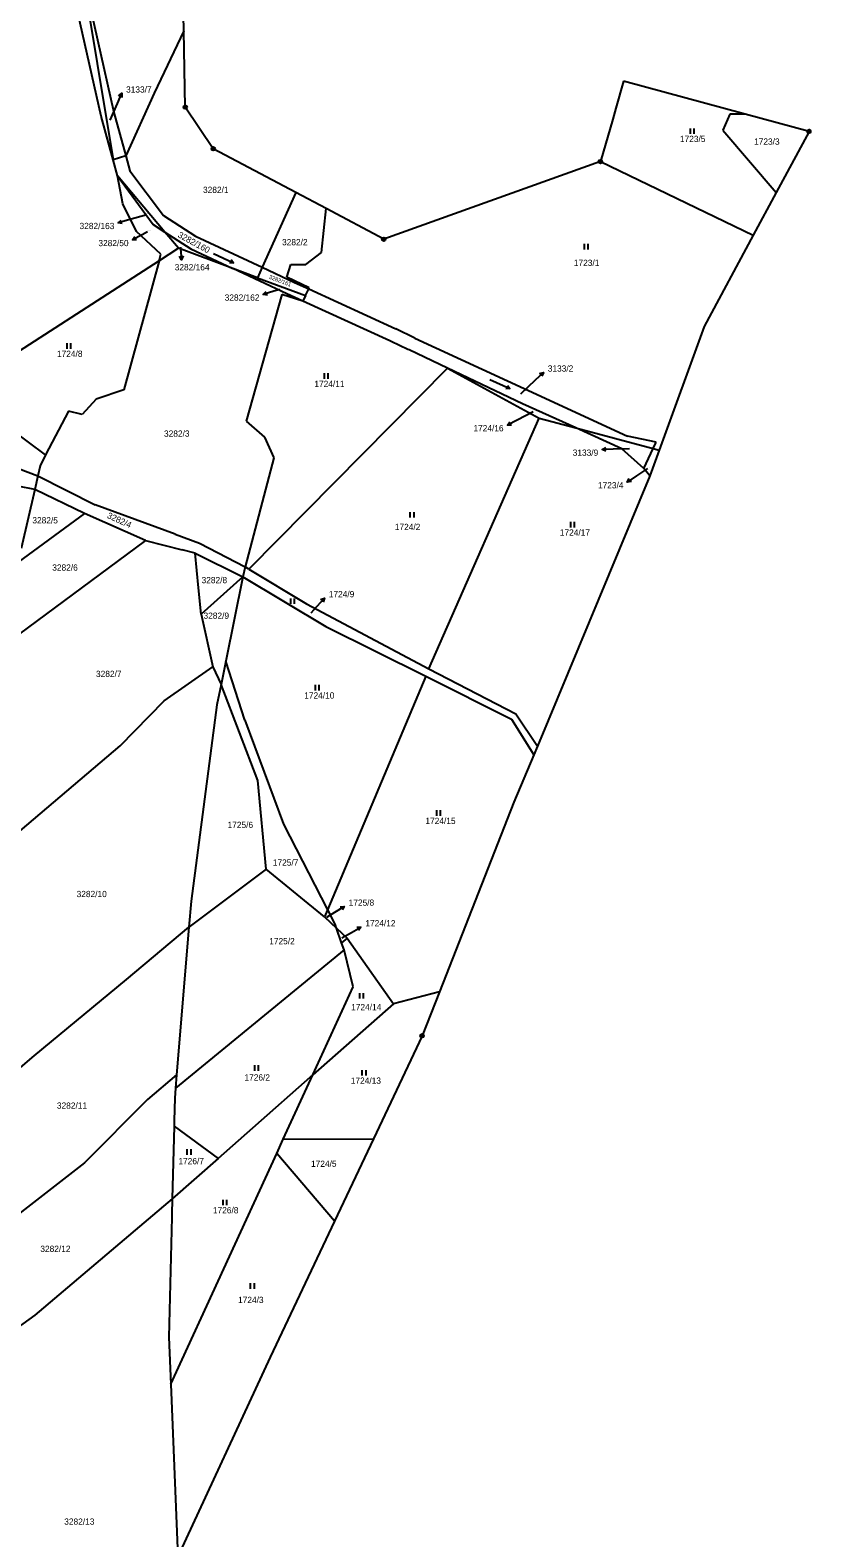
# Model space of a CAD drawing. Extents: x -736345 to -729997, y -1130177 to -1122501.
# Drawn here: x -732183.8 to -731971.2, y -1124941.1 to -1124530.8 of the extents above; entities that cross this region are included whole.
import ezdxf

# ---------------------------------------------------------------- set-up
doc = ezdxf.new("R2010")
doc.units = 0
for name, color, linetype in [('Vrstva 1', 7, 'Continuous'), ('Vrstva 13', 7, 'Continuous'), ('Vrstva 16', 7, 'Continuous'), ('Vrstva 18', 7, 'Continuous'), ('Vrstva 25', 7, 'Continuous')]:
    doc.layers.add(name, color=color, linetype=linetype)

msp = doc.modelspace()

# ---------------------------------------------------------------- linework, layer by layer
at = {"layer": 'Vrstva 1'}
for points in [[(-732164.43, -1124554.21), (-732173.37, -1124514.75)], [(-732169.9, -1124513.53), (-732160.97, -1124553.21)], [(-732169.9, -1124513.53), (-732161.19, -1124566.09)], [(-732141.99, -1124530.97), (-732150.04, -1124547.95)], [(-732150.04, -1124547.95), (-732157.74, -1124565.03)], [(-732161.19, -1124566.09), (-732164.43, -1124554.21)], [(-732160.97, -1124553.21), (-732157.74, -1124565.03)], [(-731993.29, -1124553.63), (-731995.15, -1124558)], [(-731989.12, -1124553.65), (-731993.29, -1124553.63)], [(-731995.15, -1124558), (-731980.67, -1124575.03)], [(-732157.74, -1124565.03), (-732161.19, -1124566.09)], [(-732160, -1124570.43), (-732161.19, -1124566.09)], [(-732157.74, -1124565.03), (-732156.63, -1124569.07)], [(-732028.5, -1124566.57), (-731986.91, -1124586.64)], [(-732147.11, -1124585.77), (-732160, -1124570.43)], [(-732158.55, -1124578.05), (-732160, -1124570.43)], [(-732160, -1124570.43), (-732150.31, -1124583.72)], [(-732156.63, -1124569.07), (-732147.51, -1124581.27)], [(-732154.84, -1124585.58), (-732158.55, -1124578.05)], [(-732111.44, -1124575.01), (-732120.61, -1124595.35)], [(-732147.51, -1124581.27), (-732138.75, -1124586.86)], [(-732104.49, -1124591.34), (-732103.21, -1124579.37)], [(-732148.18, -1124591.73), (-732154.84, -1124585.58)], [(-732150.31, -1124583.72), (-732147.11, -1124585.77)], [(-732143.43, -1124590.15), (-732147.11, -1124585.77)], [(-732147.11, -1124585.77), (-732140.05, -1124590.29)], [(-732138.75, -1124586.86), (-732120.61, -1124595.35)], [(-732143.43, -1124590.15), (-732148.69, -1124593.58)], [(-732128.64, -1124595.67), (-732143.43, -1124590.15)], [(-732140.05, -1124590.29), (-732128.64, -1124595.67)], [(-732148.69, -1124593.58), (-732199.71, -1124626.43)], [(-732148.69, -1124593.58), (-732158.31, -1124628.68)], [(-732148.69, -1124593.58), (-732148.18, -1124591.73)], [(-732120.61, -1124595.35), (-732121.89, -1124598.19)], [(-732120.61, -1124595.35), (-732111.79, -1124599.48)], [(-732113.94, -1124598.02), (-732112.79, -1124594.56)], [(-732112.79, -1124594.56), (-732108.7, -1124594.56)], [(-732108.7, -1124594.56), (-732104.49, -1124591.34)], [(-732121.89, -1124598.19), (-732128.64, -1124595.67)], [(-732113.94, -1124602.6), (-732128.64, -1124595.67)], [(-732121.89, -1124598.19), (-732108.84, -1124603.06)], [(-732107.8, -1124600.94), (-732113.94, -1124598.02)], [(-732115.3, -1124602.73), (-732124.94, -1124637.25)], [(-732109.58, -1124604.58), (-732115.3, -1124602.73)], [(-732109.58, -1124604.58), (-732113.94, -1124602.6)], [(-732111.79, -1124599.48), (-732107.95, -1124601.24)], [(-732108.84, -1124603.06), (-732109.58, -1124604.58)], [(-732108.84, -1124603.06), (-732107.95, -1124601.24)], [(-732107.95, -1124601.24), (-732107.8, -1124600.94)], [(-732107.95, -1124601.24), (-732084.24, -1124612.1)], [(-732085.86, -1124615.31), (-732109.58, -1124604.58)], [(-732085.5, -1124615.49), (-732085.86, -1124615.31)], [(-732080.96, -1124617.67), (-732085.5, -1124615.49)], [(-732083.88, -1124612.27), (-732084.24, -1124612.1)], [(-732079.43, -1124614.43), (-732083.88, -1124612.27)], [(-732079.07, -1124614.61), (-732079.43, -1124614.43)], [(-732079.07, -1124614.61), (-732048.1, -1124628.88)], [(-732080.61, -1124617.84), (-732080.96, -1124617.67)], [(-732070.13, -1124622.82), (-732080.61, -1124617.84)], [(-732070.13, -1124622.82), (-732124.25, -1124677.48)], [(-732049.72, -1124632.5), (-732070.13, -1124622.82)], [(-732070.13, -1124622.82), (-732045.18, -1124636.4)], [(-732165.79, -1124631.21), (-732169.64, -1124635.4)], [(-732158.31, -1124628.68), (-732165.79, -1124631.21)], [(-732048.1, -1124628.88), (-732021.12, -1124641.33)], [(-732173.38, -1124634.48), (-732179.58, -1124646.42)], [(-732169.64, -1124635.4), (-732173.38, -1124634.48)], [(-732075.26, -1124704.6), (-732045.18, -1124636.4)], [(-732035.17, -1124639.07), (-732049.72, -1124632.5)], [(-732045.18, -1124636.4), (-732035.17, -1124639.07)], [(-732179.58, -1124646.42), (-732188.89, -1124639.45)], [(-732124.94, -1124637.25), (-732120, -1124641.6)], [(-732022.67, -1124644.71), (-732035.17, -1124639.07)], [(-732035.17, -1124639.07), (-732014.14, -1124644.67)], [(-732120, -1124641.6), (-732117.41, -1124647.22)], [(-732013.31, -1124642.89), (-732021.12, -1124641.33)], [(-732014.14, -1124644.67), (-732013.31, -1124642.89)], [(-732179.58, -1124646.42), (-732181.1, -1124649.35)], [(-732117.41, -1124647.22), (-732125.22, -1124676.89)], [(-732016.67, -1124650.06), (-732022.67, -1124644.71)], [(-732016.67, -1124650.06), (-732014.14, -1124644.67)], [(-732014.14, -1124644.67), (-732012.52, -1124645.1)], [(-732186.95, -1124650.13), (-732181.73, -1124652.13)], [(-732181.73, -1124652.13), (-732182.56, -1124655.77)], [(-732181.1, -1124649.35), (-732181.73, -1124652.13)], [(-732181.73, -1124652.13), (-732166.11, -1124660)], [(-732015.07, -1124652.09), (-732016.67, -1124650.06)], [(-732182.56, -1124655.77), (-732187.17, -1124654.9)], [(-732182.56, -1124655.77), (-732186.23, -1124671.89)], [(-732168.99, -1124662.38), (-732182.56, -1124655.77)], [(-732144.27, -1124668.01), (-732166.11, -1124660)], [(-732168.99, -1124662.38), (-732187.11, -1124675.62)], [(-732152.37, -1124669.68), (-732168.99, -1124662.38)], [(-732144.27, -1124668.01), (-732137.67, -1124670.43)], [(-732152.37, -1124669.68), (-732189.48, -1124697.17)], [(-732152.37, -1124669.68), (-732142.44, -1124672.22)], [(-732138.88, -1124673.13), (-732142.44, -1124672.22)], [(-732137.95, -1124682.53), (-732138.88, -1124673.13)], [(-732138.88, -1124673.13), (-732125.93, -1124679.6)], [(-732137.67, -1124670.43), (-732125.22, -1124676.89)], [(-732125.22, -1124676.89), (-732125.93, -1124679.6)], [(-732124.25, -1124677.48), (-732125.22, -1124676.89)], [(-732125.93, -1124679.6), (-732135.5, -1124688.17)], [(-732125.93, -1124679.6), (-732130.55, -1124702.52)], [(-732125.93, -1124679.6), (-732103.31, -1124693.13)], [(-732124.25, -1124677.48), (-732108.57, -1124686.96)], [(-732137.24, -1124689.73), (-732137.95, -1124682.53)], [(-732135.5, -1124688.17), (-732137.24, -1124689.73)], [(-732137.24, -1124689.73), (-732134.02, -1124704.08)], [(-732108.57, -1124686.96), (-732075.26, -1124704.6)], [(-732103.31, -1124693.13), (-732076.06, -1124706.58)], [(-732147.32, -1124713.36), (-732134.02, -1124704.08)], [(-732134.02, -1124704.08), (-732131.83, -1124708.85)], [(-732130.55, -1124702.52), (-732131.83, -1124708.85)], [(-732125.33, -1124718.56), (-732130.55, -1124702.52)], [(-732075.26, -1124704.6), (-732051.51, -1124716.88)], [(-732131.83, -1124708.85), (-732132.94, -1124714.38)], [(-732121.76, -1124735), (-732131.83, -1124708.85)], [(-732076.06, -1124706.58), (-732102.8, -1124770.18)], [(-732076.06, -1124706.58), (-732052.72, -1124718.29)], [(-732159.32, -1124725.61), (-732147.32, -1124713.36)], [(-732132.94, -1124714.38), (-732139.99, -1124767.88)], [(-732052.72, -1124718.29), (-732046.67, -1124728)], [(-732051.51, -1124716.88), (-732045.68, -1124725.63)], [(-732125.33, -1124718.56), (-732114.79, -1124746.86)], [(-732193.84, -1124754.91), (-732159.32, -1124725.61)], [(-732119.49, -1124759.13), (-732121.76, -1124735)], [(-732114.79, -1124746.86), (-732102.8, -1124770.18)], [(-732119.49, -1124759.13), (-732140.58, -1124774.95)], [(-732103.62, -1124772.12), (-732119.49, -1124759.13)], [(-732139.99, -1124767.88), (-732140.58, -1124774.95)], [(-732102.8, -1124770.18), (-732103.62, -1124772.12)], [(-732102.8, -1124770.18), (-732100.62, -1124774.42)], [(-732157.57, -1124789.14), (-732140.58, -1124774.95)], [(-732140.58, -1124774.95), (-732143.92, -1124815.14)], [(-732103.62, -1124772.12), (-732100.35, -1124775.21)], [(-732100.35, -1124775.21), (-732100.62, -1124774.42)], [(-732100.35, -1124775.21), (-732097.49, -1124777.91)], [(-732098.99, -1124779.16), (-732100.35, -1124775.21)], [(-732097.49, -1124777.91), (-732098.99, -1124779.16)], [(-732098.32, -1124781.1), (-732098.99, -1124779.16)], [(-732097.49, -1124777.91), (-732084.86, -1124795.8)], [(-732098.32, -1124781.1), (-732144.22, -1124818.75)], [(-732095.82, -1124791.17), (-732098.32, -1124781.1)], [(-732182.67, -1124809.96), (-732157.57, -1124789.14)], [(-732106.83, -1124815.14), (-732095.82, -1124791.17)], [(-732084.86, -1124795.8), (-732106.83, -1124815.14)], [(-732072.36, -1124792.52), (-732084.86, -1124795.8)], [(-732200.95, -1124825.47), (-732182.67, -1124809.96)], [(-732143.92, -1124815.14), (-732151.85, -1124821.79)], [(-732143.92, -1124815.14), (-732144.22, -1124818.75)], [(-732106.83, -1124815.14), (-732123.23, -1124829.58)], [(-732114.86, -1124832.62), (-732106.83, -1124815.14)], [(-732144.22, -1124818.75), (-732144.44, -1124821.43)], [(-732151.85, -1124821.79), (-732169.02, -1124839.09)], [(-732144.44, -1124821.43), (-732144.59, -1124827.56)], [(-732144.63, -1124829.09), (-732145.1, -1124848.84)], [(-732144.59, -1124827.56), (-732144.63, -1124829.09)], [(-732144.63, -1124829.09), (-732132.62, -1124837.85)], [(-732123.23, -1124829.58), (-732132.62, -1124837.85)], [(-732116.67, -1124836.54), (-732114.86, -1124832.62)], [(-732114.86, -1124832.62), (-732090.33, -1124832.5)], [(-732145.48, -1124899.26), (-732116.67, -1124836.54)], [(-732100.96, -1124854.96), (-732116.67, -1124836.54)], [(-732169.02, -1124839.09), (-732203.08, -1124865.47)], [(-732132.62, -1124837.85), (-732145.1, -1124848.84)], [(-732145.1, -1124848.84), (-732182.49, -1124880.48)], [(-732145.1, -1124848.84), (-732145.2, -1124853.15)], [(-732145.22, -1124853.82), (-732146, -1124886.52)], [(-732145.2, -1124853.15), (-732145.22, -1124853.82)], [(-732182.49, -1124880.48), (-732202.5, -1124894.82)], [(-732146, -1124886.52), (-732145.48, -1124899.26)], [(-732145.48, -1124899.26), (-732143.57, -1124946.2)]]:
    msp.add_lwpolyline(points, dxfattribs=at)
at = {"layer": 'Vrstva 13'}
for points in [[(-732141.99, -1124530.97), (-732142.59, -1124501.35)], [(-732141.57, -1124551.75), (-732141.99, -1124530.97)], [(-732022.18, -1124544.71), (-732024.31, -1124552.08)], [(-731989.12, -1124553.65), (-732022.18, -1124544.71)], [(-732133.95, -1124563.09), (-732141.57, -1124551.75)], [(-732024.31, -1124552.08), (-732025.17, -1124555.06)], [(-731971.7, -1124558.36), (-731989.12, -1124553.65)], [(-732025.17, -1124555.06), (-732028.5, -1124566.57)], [(-731971.7, -1124558.36), (-731980.67, -1124575.03)], [(-732111.44, -1124575.01), (-732133.95, -1124563.09)], [(-732028.5, -1124566.57), (-732087.49, -1124587.7)], [(-732103.21, -1124579.37), (-732111.44, -1124575.01)], [(-731980.67, -1124575.03), (-731986.91, -1124586.64)], [(-732087.49, -1124587.7), (-732103.21, -1124579.37)], [(-731986.91, -1124586.64), (-732000.26, -1124611.47)], [(-732000.26, -1124611.47), (-732012.52, -1124645.1)], [(-732012.52, -1124645.1), (-732015.07, -1124652.09)], [(-732015.07, -1124652.09), (-732045.68, -1124725.63)], [(-732045.68, -1124725.63), (-732046.67, -1124728)], [(-732046.67, -1124728), (-732052.05, -1124740.92)], [(-732052.05, -1124740.92), (-732072.36, -1124792.52)], [(-732072.36, -1124792.52), (-732077.06, -1124804.47)], [(-732077.06, -1124804.47), (-732090.33, -1124832.5)], [(-732090.33, -1124832.5), (-732100.96, -1124854.96)], [(-732100.96, -1124854.96), (-732118.46, -1124891.92)], [(-732118.46, -1124891.92), (-732143.57, -1124946.2)]]:
    msp.add_lwpolyline(points, dxfattribs=at)
at = {"layer": 'Vrstva 16'}
for points in [[(-732161.97, -1124555.28), (-732160.05, -1124550.75)], [(-732152.06, -1124581.09), (-732156.95, -1124582.45)], [(-732151.81, -1124585.66), (-732153.32, -1124586.47)], [(-732142.86, -1124589.89), (-732142.83, -1124590.31)], [(-732115.78, -1124601.39), (-732117.43, -1124601.88)], [(-732050.22, -1124629.77), (-732046.22, -1124625.99)], [(-732046.84, -1124634.67), (-732051.18, -1124636.91)], [(-732020.6, -1124644.7), (-732025.06, -1124644.84)], [(-732015.7, -1124650.07), (-732018.7, -1124652.11)], [(-732107.24, -1124689.36), (-732105.67, -1124687.59)], [(-732102.99, -1124772.15), (-732100.84, -1124770.84)], [(-732098.97, -1124777.86), (-732096.33, -1124776.37)]]:
    msp.add_lwpolyline(points, dxfattribs=at)
at = {"layer": 'Vrstva 25'}
for points in [[(-732160.05, -1124550.75), (-732158.878, -1124547.989)], [(-732159.729, -1124548.714), (-732158.878, -1124547.989), (-732158.809, -1124549.105)], [(-732003.997, -1124559.025), (-732003.997, -1124557.525)], [(-732002.963, -1124559.025), (-732002.963, -1124557.525)], [(-732156.95, -1124582.45), (-732159.84, -1124583.251)], [(-732158.743, -1124583.466), (-732159.84, -1124583.251), (-732159.01, -1124582.502)], [(-732153.32, -1124586.47), (-732155.961, -1124587.892)], [(-732154.843, -1124587.858), (-732155.961, -1124587.892), (-732155.317, -1124586.977)], [(-732142.83, -1124590.31), (-732142.574, -1124593.299)], [(-732032.867, -1124590.455), (-732032.867, -1124588.955)], [(-732031.833, -1124590.455), (-732031.833, -1124588.955)], [(-732142.161, -1124592.259), (-732142.574, -1124593.299), (-732143.157, -1124592.345)], [(-732133.833, -1124591.572), (-732128.387, -1124594.088)], [(-732129.085, -1124593.215), (-732128.387, -1124594.088), (-732129.505, -1124594.122)], [(-732117.43, -1124601.88), (-732120.307, -1124602.727)], [(-732119.207, -1124602.924), (-732120.307, -1124602.727), (-732119.489, -1124601.965)], [(-732173.737, -1124617.485), (-732173.737, -1124615.985)], [(-732172.703, -1124617.485), (-732172.703, -1124615.985)], [(-732046.22, -1124625.99), (-732044.037, -1124623.933)], [(-732045.108, -1124624.255), (-732044.037, -1124623.933), (-732044.422, -1124624.983)], [(-732103.677, -1124625.685), (-732103.677, -1124624.185)], [(-732102.643, -1124625.685), (-732102.643, -1124624.185)], [(-732058.599, -1124625.876), (-732053.141, -1124628.364)], [(-732053.843, -1124627.494), (-732053.141, -1124628.364), (-732054.258, -1124628.404)], [(-732051.18, -1124636.91), (-732053.845, -1124638.285)], [(-732052.727, -1124638.271), (-732053.845, -1124638.285), (-732053.186, -1124637.382)], [(-732027.043, -1124645.402), (-732028.058, -1124644.934), (-732027.074, -1124644.404)], [(-732025.06, -1124644.84), (-732028.058, -1124644.934)], [(-732018.7, -1124652.11), (-732021.181, -1124653.796)], [(-732020.073, -1124653.647), (-732021.181, -1124653.796), (-732020.635, -1124652.82)], [(-732080.277, -1124663.475), (-732080.277, -1124661.975)], [(-732079.243, -1124663.475), (-732079.243, -1124661.975)], [(-732036.557, -1124666.125), (-732036.557, -1124664.625)], [(-732035.523, -1124666.125), (-732035.523, -1124664.625)], [(-732112.837, -1124686.945), (-732112.837, -1124685.445)], [(-732111.803, -1124686.945), (-732111.803, -1124685.445)], [(-732105.67, -1124687.59), (-732103.679, -1124685.347)], [(-732104.717, -1124685.763), (-732103.679, -1124685.347), (-732103.969, -1124686.427)], [(-732106.107, -1124710.475), (-732106.107, -1124708.975)], [(-732105.073, -1124710.475), (-732105.073, -1124708.975)], [(-732073.087, -1124744.615), (-732073.087, -1124743.115)], [(-732072.053, -1124744.615), (-732072.053, -1124743.115)], [(-732100.84, -1124770.84), (-732098.274, -1124769.286)], [(-732099.389, -1124769.377), (-732098.274, -1124769.286), (-732098.871, -1124770.232)], [(-732096.33, -1124776.37), (-732093.717, -1124774.898)], [(-732094.834, -1124774.953), (-732093.717, -1124774.898), (-732094.343, -1124775.824)], [(-732094.067, -1124794.335), (-732094.067, -1124792.835)], [(-732093.033, -1124794.335), (-732093.033, -1124792.835)], [(-732122.647, -1124814.005), (-732122.647, -1124812.505)], [(-732121.613, -1124814.005), (-732121.613, -1124812.505)], [(-732093.367, -1124815.295), (-732093.367, -1124813.795)], [(-732092.333, -1124815.295), (-732092.333, -1124813.795)], [(-732141.007, -1124836.865), (-732141.007, -1124835.365)], [(-732139.973, -1124836.865), (-732139.973, -1124835.365)], [(-732131.277, -1124850.575), (-732131.277, -1124849.075)], [(-732130.243, -1124850.575), (-732130.243, -1124849.075)], [(-732123.757, -1124873.295), (-732123.757, -1124871.795)], [(-732122.723, -1124873.295), (-732122.723, -1124871.795)]]:
    msp.add_lwpolyline(points, dxfattribs=at)
for centre, radius in [((-732141.57, -1124551.75), 0.5), ((-732141.57, -1124551.75), 0.032), ((-731971.7, -1124558.36), 0.5), ((-731971.7, -1124558.36), 0.032), ((-732133.95, -1124563.09), 0.5), ((-732133.95, -1124563.09), 0.032), ((-732028.5, -1124566.57), 0.5), ((-732028.5, -1124566.57), 0.032), ((-732087.49, -1124587.7), 0.5), ((-732087.49, -1124587.7), 0.032), ((-732077.06, -1124804.47), 0.5), ((-732077.06, -1124804.47), 0.032)]:
    msp.add_circle(centre, radius, dxfattribs=at)

# ---------------------------------------------------------------- texts
at = {"layer": 'Vrstva 16'}
for s, p in [('3133/7', (-732157.68, -1124547.79)), ('3282/163', (-732170.358, -1124584.95)), ('3282/50', (-732165.217, -1124589.59)), ('3282/164', (-732144.43, -1124596.18)), ('3282/162', (-732130.828, -1124604.43)), ('3133/2', (-732042.84, -1124623.73)), ('1724/16', (-732063.097, -1124639.99)), ('3133/9', (-732036.057, -1124646.64)), ('1723/4', (-732029.177, -1124655.5)), ('1724/9', (-732102.48, -1124685.14)), ('1725/8', (-732097.07, -1124769.09)), ('1724/12', (-732092.52, -1124774.69))]:
    msp.add_text(s, height=1.7, dxfattribs=at).set_placement(p)
at = {"layer": 'Vrstva 18'}
for s, height, p in [('3133/7', 0.1, (-732161.77, -1124555.08)), ('1723/5', 1.7, (-732006.86, -1124561.26)), ('1723/3', 1.7, (-731986.66, -1124561.98)), ('3282/1', 1.7, (-732136.73, -1124575.11)), ('3282/163', 0.1, (-732151.86, -1124580.88)), ('3282/50', 0.1, (-732151.61, -1124585.46)), ('3282/164', 0.1, (-732142.66, -1124589.69)), ('3282/2', 1.7, (-732115.2, -1124589.34)), ('1723/1', 1.7, (-732035.74, -1124594.97)), ('3282/162', 0.1, (-732115.58, -1124601.19)), ('1724/8', 1.7, (-732176.5, -1124619.72)), ('1724/11', 1.7, (-732106.41, -1124627.92)), ('1724/16', 0.1, (-732046.64, -1124634.47)), ('3282/3', 1.7, (-732147.35, -1124641.45)), ('3133/9', 0.1, (-732020.4, -1124644.5)), ('1723/4', 0.1, (-732015.5, -1124649.87)), ('3282/5', 1.7, (-732183.2, -1124665.04)), ('1724/2', 1.7, (-732084.5, -1124666.85)), ('1724/17', 1.7, (-732039.56, -1124668.36)), ('3282/6', 1.7, (-732177.78, -1124677.9)), ('3282/8', 1.7, (-732137.12, -1124681.31)), ('3282/9', 1.7, (-732136.59, -1124691)), ('1724/9', 0.1, (-732107.04, -1124689.16)), ('3282/7', 1.7, (-732165.87, -1124706.84)), ('1724/10', 1.7, (-732109.17, -1124712.71)), ('1725/6', 1.7, (-732130.05, -1124747.93)), ('1724/15', 1.7, (-732076.17, -1124746.85)), ('1725/7', 1.7, (-732117.72, -1124758.18)), ('3282/10', 1.7, (-732171.15, -1124766.74)), ('1725/8', 0.1, (-732102.79, -1124771.95)), ('1725/2', 1.7, (-732118.7, -1124779.58)), ('1724/12', 0.1, (-732098.77, -1124777.66)), ('1724/14', 1.7, (-732096.39, -1124797.52)), ('1726/2', 1.7, (-732125.44, -1124816.65)), ('1724/13', 1.7, (-732096.49, -1124817.53)), ('3282/11', 1.7, (-732176.52, -1124824.33)), ('1726/7', 1.7, (-732143.43, -1124839.43)), ('1724/5', 1.7, (-732107.32, -1124840.14)), ('1726/8', 1.7, (-732134.04, -1124852.81)), ('3282/12', 1.7, (-732181.03, -1124863.3)), ('1724/3', 1.7, (-732127.19, -1124877.21)), ('3282/13', 1.7, (-732174.52, -1124937.54))]:
    msp.add_text(s, height=height, dxfattribs=at).set_placement(p)
for s, height, rotation, p in [('3282/160', 1.7, 331.30264, (-732143.759, -1124587.041)), ('3282/161', 1.1, 339.3027, (-732118.873, -1124598.394)), ('3133/2', 0.1, 338.80269, (-732049.962, -1124629.656)), ('3282/4', 1.7, 335.60267, (-732163.006, -1124663.491))]:
    msp.add_text(s, height=height, rotation=rotation, dxfattribs=at).set_placement(p)

doc.saveas('drawing.dxf')
